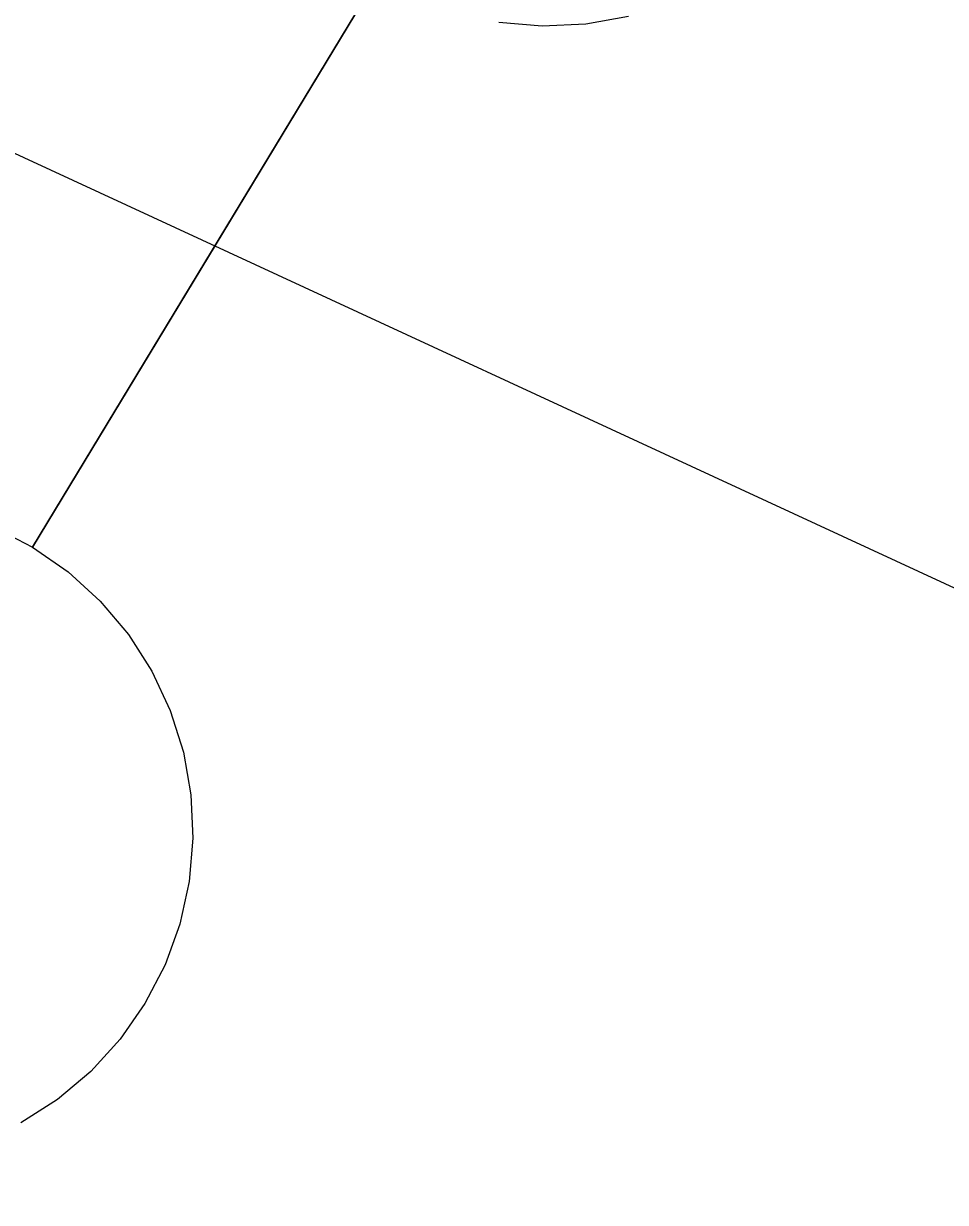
# Model space of a CAD drawing. Extents: x 6540402 to 6566579, y 5525343 to 5532423.
# Drawn here: x 6544594.592 to 6544595.285, y 5526283.074 to 5526283.96 of the extents above; entities that cross this region are included whole.
import ezdxf

# ---------------------------------------------------------------- set-up
doc = ezdxf.new("R2010")
doc.units = 0
doc.layers.add('IR_ps_geometria', color=7, linetype='Continuous')
doc.layers.add('TOR_PS_T-tory projektowane', color=7, linetype='Continuous')

msp = doc.modelspace()

# ---------------------------------------------------------------- linework, layer by layer
at = {"layer": 'IR_ps_geometria'}
for points in [[(6544594.56945, 5526283.58143), (6544594.59848, 5526283.56637), (6544594.72787, 5526283.78028), (6544594.85726, 5526283.99419)], [(6544594.56945, 5526283.58143), (6544594.59848, 5526283.56637), (6544594.72787, 5526283.78028), (6544594.85726, 5526283.99419)], [(6544594.56945, 5526283.58143), (6544594.59848, 5526283.56637), (6544594.72787, 5526283.78028), (6544594.85726, 5526283.99419)], [(6544594.56945, 5526283.58143), (6544594.59848, 5526283.56637), (6544594.72787, 5526283.78028), (6544594.85726, 5526283.99419)], [(6544594.56945, 5526283.58143), (6544594.59848, 5526283.56637), (6544594.72787, 5526283.78028), (6544594.85726, 5526283.99419)], [(6544594.56945, 5526283.58143), (6544594.59848, 5526283.56637), (6544594.72787, 5526283.78028), (6544594.85726, 5526283.99419)], [(6544594.56945, 5526283.58143), (6544594.59848, 5526283.56637), (6544594.72787, 5526283.78028), (6544594.85726, 5526283.99419)], [(6544594.56945, 5526283.58143), (6544594.59848, 5526283.56637), (6544594.72787, 5526283.78028), (6544594.85726, 5526283.99419)], [(6544594.56945, 5526283.58143), (6544594.59848, 5526283.56637), (6544594.72787, 5526283.78028), (6544594.85726, 5526283.99419)], [(6544594.56945, 5526283.58143), (6544594.59848, 5526283.56637), (6544594.72787, 5526283.78028), (6544594.85726, 5526283.99419)], [(6544594.56945, 5526283.58143), (6544594.59848, 5526283.56637), (6544594.72787, 5526283.78028), (6544594.85726, 5526283.99419)], [(6544594.56945, 5526283.58143), (6544594.59848, 5526283.56637), (6544594.72787, 5526283.78028), (6544594.85726, 5526283.99419)], [(6544594.56945, 5526283.58143), (6544594.59848, 5526283.56637), (6544594.72787, 5526283.78028), (6544594.85726, 5526283.99419)], [(6544594.56945, 5526283.58143), (6544594.59848, 5526283.56637), (6544594.72787, 5526283.78028), (6544594.85726, 5526283.99419)], [(6544594.56945, 5526283.58143), (6544594.59848, 5526283.56637), (6544594.72787, 5526283.78028), (6544594.85726, 5526283.99419)], [(6544594.56945, 5526283.58143), (6544594.59848, 5526283.56637), (6544594.72787, 5526283.78028), (6544594.85726, 5526283.99419)], [(6544594.56945, 5526283.58143), (6544594.59848, 5526283.56637), (6544594.72787, 5526283.78028), (6544594.85726, 5526283.99419)], [(6544594.56945, 5526283.58143), (6544594.59848, 5526283.56637), (6544594.72787, 5526283.78028), (6544594.85726, 5526283.99419)], [(6544594.56945, 5526283.58143), (6544594.59848, 5526283.56637), (6544594.72787, 5526283.78028), (6544594.85726, 5526283.99419)], [(6544594.56945, 5526283.58143), (6544594.59848, 5526283.56637), (6544594.72787, 5526283.78028), (6544594.85726, 5526283.99419)], [(6544594.56945, 5526283.58143), (6544594.59848, 5526283.56637), (6544594.72787, 5526283.78028), (6544594.85726, 5526283.99419)], [(6544594.56945, 5526283.58143), (6544594.59848, 5526283.56637), (6544594.72787, 5526283.78028), (6544594.85726, 5526283.99419)], [(6544594.56945, 5526283.58143), (6544594.59848, 5526283.56637), (6544594.72787, 5526283.78028), (6544594.85726, 5526283.99419)], [(6544594.56945, 5526283.58143), (6544594.59848, 5526283.56637), (6544594.72787, 5526283.78028), (6544594.85726, 5526283.99419)], [(6544594.56945, 5526283.58143), (6544594.59848, 5526283.56637), (6544594.72787, 5526283.78028), (6544594.85726, 5526283.99419)], [(6544594.56945, 5526283.58143), (6544594.59848, 5526283.56637), (6544594.72787, 5526283.78028), (6544594.85726, 5526283.99419)], [(6544594.56945, 5526283.58143), (6544594.59848, 5526283.56637), (6544594.72787, 5526283.78028), (6544594.85726, 5526283.99419)], [(6544594.85726, 5526283.99419), (6544594.59848, 5526283.56637), (6544594.62529, 5526283.54765), (6544594.64943, 5526283.52559), (6544594.67049, 5526283.50057), (6544594.6881, 5526283.47302), (6544594.70196, 5526283.4434), (6544594.71183, 5526283.41222), (6544594.71756, 5526283.38003), (6544594.71903, 5526283.34736), (6544594.71623, 5526283.31478), (6544594.70919, 5526283.28284), (6544594.69805, 5526283.2521), (6544594.68299, 5526283.22307), (6544594.66427, 5526283.19625), (6544594.64221, 5526283.17211), (6544594.61719, 5526283.15106), (6544594.58964, 5526283.13345)], [(6544594.85726, 5526283.99419), (6544594.59848, 5526283.56637), (6544594.62529, 5526283.54765), (6544594.64943, 5526283.52559), (6544594.67049, 5526283.50057), (6544594.6881, 5526283.47302), (6544594.70196, 5526283.4434), (6544594.71183, 5526283.41222), (6544594.71756, 5526283.38003), (6544594.71903, 5526283.34736), (6544594.71623, 5526283.31478), (6544594.70919, 5526283.28284), (6544594.69805, 5526283.2521), (6544594.68299, 5526283.22307), (6544594.66427, 5526283.19625), (6544594.64221, 5526283.17211), (6544594.61719, 5526283.15106), (6544594.58964, 5526283.13345)], [(6544594.85726, 5526283.99419), (6544594.59848, 5526283.56637), (6544594.62529, 5526283.54765), (6544594.64943, 5526283.52559), (6544594.67049, 5526283.50057), (6544594.6881, 5526283.47302), (6544594.70196, 5526283.4434), (6544594.71183, 5526283.41222), (6544594.71756, 5526283.38003), (6544594.71903, 5526283.34736), (6544594.71623, 5526283.31478), (6544594.70919, 5526283.28284), (6544594.69805, 5526283.2521), (6544594.68299, 5526283.22307), (6544594.66427, 5526283.19625), (6544594.64221, 5526283.17211), (6544594.61719, 5526283.15106), (6544594.58964, 5526283.13345)], [(6544594.85726, 5526283.99419), (6544594.59848, 5526283.56637), (6544594.62529, 5526283.54765), (6544594.64943, 5526283.52559), (6544594.67049, 5526283.50057), (6544594.6881, 5526283.47302), (6544594.70196, 5526283.4434), (6544594.71183, 5526283.41222), (6544594.71756, 5526283.38003), (6544594.71903, 5526283.34736), (6544594.71623, 5526283.31478), (6544594.70919, 5526283.28284), (6544594.69805, 5526283.2521), (6544594.68299, 5526283.22307), (6544594.66427, 5526283.19625), (6544594.64221, 5526283.17211), (6544594.61719, 5526283.15106), (6544594.58964, 5526283.13345)], [(6544594.85726, 5526283.99419), (6544594.59848, 5526283.56637), (6544594.62529, 5526283.54765), (6544594.64943, 5526283.52559), (6544594.67049, 5526283.50057), (6544594.6881, 5526283.47302), (6544594.70196, 5526283.4434), (6544594.71183, 5526283.41222), (6544594.71756, 5526283.38003), (6544594.71903, 5526283.34736), (6544594.71623, 5526283.31478), (6544594.70919, 5526283.28284), (6544594.69805, 5526283.2521), (6544594.68299, 5526283.22307), (6544594.66427, 5526283.19625), (6544594.64221, 5526283.17211), (6544594.61719, 5526283.15106), (6544594.58964, 5526283.13345)], [(6544594.85726, 5526283.99419), (6544594.59848, 5526283.56637), (6544594.62529, 5526283.54765), (6544594.64943, 5526283.52559), (6544594.67049, 5526283.50057), (6544594.6881, 5526283.47302), (6544594.70196, 5526283.4434), (6544594.71183, 5526283.41222), (6544594.71756, 5526283.38003), (6544594.71903, 5526283.34736), (6544594.71623, 5526283.31478), (6544594.70919, 5526283.28284), (6544594.69805, 5526283.2521), (6544594.68299, 5526283.22307), (6544594.66427, 5526283.19625), (6544594.64221, 5526283.17211), (6544594.61719, 5526283.15106), (6544594.58964, 5526283.13345)], [(6544594.85726, 5526283.99419), (6544594.59848, 5526283.56637), (6544594.62529, 5526283.54765), (6544594.64943, 5526283.52559), (6544594.67049, 5526283.50057), (6544594.6881, 5526283.47302), (6544594.70196, 5526283.4434), (6544594.71183, 5526283.41222), (6544594.71756, 5526283.38003), (6544594.71903, 5526283.34736), (6544594.71623, 5526283.31478), (6544594.70919, 5526283.28284), (6544594.69805, 5526283.2521), (6544594.68299, 5526283.22307), (6544594.66427, 5526283.19625), (6544594.64221, 5526283.17211), (6544594.61719, 5526283.15106), (6544594.58964, 5526283.13345)], [(6544594.85726, 5526283.99419), (6544594.59848, 5526283.56637), (6544594.62529, 5526283.54765), (6544594.64943, 5526283.52559), (6544594.67049, 5526283.50057), (6544594.6881, 5526283.47302), (6544594.70196, 5526283.4434), (6544594.71183, 5526283.41222), (6544594.71756, 5526283.38003), (6544594.71903, 5526283.34736), (6544594.71623, 5526283.31478), (6544594.70919, 5526283.28284), (6544594.69805, 5526283.2521), (6544594.68299, 5526283.22307), (6544594.66427, 5526283.19625), (6544594.64221, 5526283.17211), (6544594.61719, 5526283.15106), (6544594.58964, 5526283.13345)], [(6544594.85726, 5526283.99419), (6544594.59848, 5526283.56637), (6544594.62529, 5526283.54765), (6544594.64943, 5526283.52559), (6544594.67049, 5526283.50057), (6544594.6881, 5526283.47302), (6544594.70196, 5526283.4434), (6544594.71183, 5526283.41222), (6544594.71756, 5526283.38003), (6544594.71903, 5526283.34736), (6544594.71623, 5526283.31478), (6544594.70919, 5526283.28284), (6544594.69805, 5526283.2521), (6544594.68299, 5526283.22307), (6544594.66427, 5526283.19625), (6544594.64221, 5526283.17211), (6544594.61719, 5526283.15106), (6544594.58964, 5526283.13345)], [(6544594.85726, 5526283.99419), (6544594.59848, 5526283.56637), (6544594.62529, 5526283.54765), (6544594.64943, 5526283.52559), (6544594.67049, 5526283.50057), (6544594.6881, 5526283.47302), (6544594.70196, 5526283.4434), (6544594.71183, 5526283.41222), (6544594.71756, 5526283.38003), (6544594.71903, 5526283.34736), (6544594.71623, 5526283.31478), (6544594.70919, 5526283.28284), (6544594.69805, 5526283.2521), (6544594.68299, 5526283.22307), (6544594.66427, 5526283.19625), (6544594.64221, 5526283.17211), (6544594.61719, 5526283.15106), (6544594.58964, 5526283.13345)], [(6544594.85726, 5526283.99419), (6544594.59848, 5526283.56637), (6544594.62529, 5526283.54765), (6544594.64943, 5526283.52559), (6544594.67049, 5526283.50057), (6544594.6881, 5526283.47302), (6544594.70196, 5526283.4434), (6544594.71183, 5526283.41222), (6544594.71756, 5526283.38003), (6544594.71903, 5526283.34736), (6544594.71623, 5526283.31478), (6544594.70919, 5526283.28284), (6544594.69805, 5526283.2521), (6544594.68299, 5526283.22307), (6544594.66427, 5526283.19625), (6544594.64221, 5526283.17211), (6544594.61719, 5526283.15106), (6544594.58964, 5526283.13345)], [(6544594.85726, 5526283.99419), (6544594.59848, 5526283.56637), (6544594.62529, 5526283.54765), (6544594.64943, 5526283.52559), (6544594.67049, 5526283.50057), (6544594.6881, 5526283.47302), (6544594.70196, 5526283.4434), (6544594.71183, 5526283.41222), (6544594.71756, 5526283.38003), (6544594.71903, 5526283.34736), (6544594.71623, 5526283.31478), (6544594.70919, 5526283.28284), (6544594.69805, 5526283.2521), (6544594.68299, 5526283.22307), (6544594.66427, 5526283.19625), (6544594.64221, 5526283.17211), (6544594.61719, 5526283.15106), (6544594.58964, 5526283.13345)], [(6544594.85726, 5526283.99419), (6544594.59848, 5526283.56637), (6544594.62529, 5526283.54765), (6544594.64943, 5526283.52559), (6544594.67049, 5526283.50057), (6544594.6881, 5526283.47302), (6544594.70196, 5526283.4434), (6544594.71183, 5526283.41222), (6544594.71756, 5526283.38003), (6544594.71903, 5526283.34736), (6544594.71623, 5526283.31478), (6544594.70919, 5526283.28284), (6544594.69805, 5526283.2521), (6544594.68299, 5526283.22307), (6544594.66427, 5526283.19625), (6544594.64221, 5526283.17211), (6544594.61719, 5526283.15106), (6544594.58964, 5526283.13345)], [(6544594.85726, 5526283.99419), (6544594.59848, 5526283.56637), (6544594.62529, 5526283.54765), (6544594.64943, 5526283.52559), (6544594.67049, 5526283.50057), (6544594.6881, 5526283.47302), (6544594.70196, 5526283.4434), (6544594.71183, 5526283.41222), (6544594.71756, 5526283.38003), (6544594.71903, 5526283.34736), (6544594.71623, 5526283.31478), (6544594.70919, 5526283.28284), (6544594.69805, 5526283.2521), (6544594.68299, 5526283.22307), (6544594.66427, 5526283.19625), (6544594.64221, 5526283.17211), (6544594.61719, 5526283.15106), (6544594.58964, 5526283.13345)], [(6544594.85726, 5526283.99419), (6544594.59848, 5526283.56637), (6544594.62529, 5526283.54765), (6544594.64943, 5526283.52559), (6544594.67049, 5526283.50057), (6544594.6881, 5526283.47302), (6544594.70196, 5526283.4434), (6544594.71183, 5526283.41222), (6544594.71756, 5526283.38003), (6544594.71903, 5526283.34736), (6544594.71623, 5526283.31478), (6544594.70919, 5526283.28284), (6544594.69805, 5526283.2521), (6544594.68299, 5526283.22307), (6544594.66427, 5526283.19625), (6544594.64221, 5526283.17211), (6544594.61719, 5526283.15106), (6544594.58964, 5526283.13345)], [(6544594.85726, 5526283.99419), (6544594.59848, 5526283.56637), (6544594.62529, 5526283.54765), (6544594.64943, 5526283.52559), (6544594.67049, 5526283.50057), (6544594.6881, 5526283.47302), (6544594.70196, 5526283.4434), (6544594.71183, 5526283.41222), (6544594.71756, 5526283.38003), (6544594.71903, 5526283.34736), (6544594.71623, 5526283.31478), (6544594.70919, 5526283.28284), (6544594.69805, 5526283.2521), (6544594.68299, 5526283.22307), (6544594.66427, 5526283.19625), (6544594.64221, 5526283.17211), (6544594.61719, 5526283.15106), (6544594.58964, 5526283.13345)], [(6544594.85726, 5526283.99419), (6544594.59848, 5526283.56637), (6544594.62529, 5526283.54765), (6544594.64943, 5526283.52559), (6544594.67049, 5526283.50057), (6544594.6881, 5526283.47302), (6544594.70196, 5526283.4434), (6544594.71183, 5526283.41222), (6544594.71756, 5526283.38003), (6544594.71903, 5526283.34736), (6544594.71623, 5526283.31478), (6544594.70919, 5526283.28284), (6544594.69805, 5526283.2521), (6544594.68299, 5526283.22307), (6544594.66427, 5526283.19625), (6544594.64221, 5526283.17211), (6544594.61719, 5526283.15106), (6544594.58964, 5526283.13345)], [(6544594.85726, 5526283.99419), (6544594.59848, 5526283.56637), (6544594.62529, 5526283.54765), (6544594.64943, 5526283.52559), (6544594.67049, 5526283.50057), (6544594.6881, 5526283.47302), (6544594.70196, 5526283.4434), (6544594.71183, 5526283.41222), (6544594.71756, 5526283.38003), (6544594.71903, 5526283.34736), (6544594.71623, 5526283.31478), (6544594.70919, 5526283.28284), (6544594.69805, 5526283.2521), (6544594.68299, 5526283.22307), (6544594.66427, 5526283.19625), (6544594.64221, 5526283.17211), (6544594.61719, 5526283.15106), (6544594.58964, 5526283.13345)], [(6544594.85726, 5526283.99419), (6544594.59848, 5526283.56637), (6544594.62529, 5526283.54765), (6544594.64943, 5526283.52559), (6544594.67049, 5526283.50057), (6544594.6881, 5526283.47302), (6544594.70196, 5526283.4434), (6544594.71183, 5526283.41222), (6544594.71756, 5526283.38003), (6544594.71903, 5526283.34736), (6544594.71623, 5526283.31478), (6544594.70919, 5526283.28284), (6544594.69805, 5526283.2521), (6544594.68299, 5526283.22307), (6544594.66427, 5526283.19625), (6544594.64221, 5526283.17211), (6544594.61719, 5526283.15106), (6544594.58964, 5526283.13345)], [(6544594.85726, 5526283.99419), (6544594.59848, 5526283.56637), (6544594.62529, 5526283.54765), (6544594.64943, 5526283.52559), (6544594.67049, 5526283.50057), (6544594.6881, 5526283.47302), (6544594.70196, 5526283.4434), (6544594.71183, 5526283.41222), (6544594.71756, 5526283.38003), (6544594.71903, 5526283.34736), (6544594.71623, 5526283.31478), (6544594.70919, 5526283.28284), (6544594.69805, 5526283.2521), (6544594.68299, 5526283.22307), (6544594.66427, 5526283.19625), (6544594.64221, 5526283.17211), (6544594.61719, 5526283.15106), (6544594.58964, 5526283.13345)], [(6544594.85726, 5526283.99419), (6544594.59848, 5526283.56637), (6544594.62529, 5526283.54765), (6544594.64943, 5526283.52559), (6544594.67049, 5526283.50057), (6544594.6881, 5526283.47302), (6544594.70196, 5526283.4434), (6544594.71183, 5526283.41222), (6544594.71756, 5526283.38003), (6544594.71903, 5526283.34736), (6544594.71623, 5526283.31478), (6544594.70919, 5526283.28284), (6544594.69805, 5526283.2521), (6544594.68299, 5526283.22307), (6544594.66427, 5526283.19625), (6544594.64221, 5526283.17211), (6544594.61719, 5526283.15106), (6544594.58964, 5526283.13345)], [(6544594.85726, 5526283.99419), (6544594.59848, 5526283.56637), (6544594.62529, 5526283.54765), (6544594.64943, 5526283.52559), (6544594.67049, 5526283.50057), (6544594.6881, 5526283.47302), (6544594.70196, 5526283.4434), (6544594.71183, 5526283.41222), (6544594.71756, 5526283.38003), (6544594.71903, 5526283.34736), (6544594.71623, 5526283.31478), (6544594.70919, 5526283.28284), (6544594.69805, 5526283.2521), (6544594.68299, 5526283.22307), (6544594.66427, 5526283.19625), (6544594.64221, 5526283.17211), (6544594.61719, 5526283.15106), (6544594.58964, 5526283.13345)], [(6544594.85726, 5526283.99419), (6544594.59848, 5526283.56637), (6544594.62529, 5526283.54765), (6544594.64943, 5526283.52559), (6544594.67049, 5526283.50057), (6544594.6881, 5526283.47302), (6544594.70196, 5526283.4434), (6544594.71183, 5526283.41222), (6544594.71756, 5526283.38003), (6544594.71903, 5526283.34736), (6544594.71623, 5526283.31478), (6544594.70919, 5526283.28284), (6544594.69805, 5526283.2521), (6544594.68299, 5526283.22307), (6544594.66427, 5526283.19625), (6544594.64221, 5526283.17211), (6544594.61719, 5526283.15106), (6544594.58964, 5526283.13345)], [(6544594.85726, 5526283.99419), (6544594.59848, 5526283.56637), (6544594.62529, 5526283.54765), (6544594.64943, 5526283.52559), (6544594.67049, 5526283.50057), (6544594.6881, 5526283.47302), (6544594.70196, 5526283.4434), (6544594.71183, 5526283.41222), (6544594.71756, 5526283.38003), (6544594.71903, 5526283.34736), (6544594.71623, 5526283.31478), (6544594.70919, 5526283.28284), (6544594.69805, 5526283.2521), (6544594.68299, 5526283.22307), (6544594.66427, 5526283.19625), (6544594.64221, 5526283.17211), (6544594.61719, 5526283.15106), (6544594.58964, 5526283.13345)], [(6544594.85726, 5526283.99419), (6544594.59848, 5526283.56637), (6544594.62529, 5526283.54765), (6544594.64943, 5526283.52559), (6544594.67049, 5526283.50057), (6544594.6881, 5526283.47302), (6544594.70196, 5526283.4434), (6544594.71183, 5526283.41222), (6544594.71756, 5526283.38003), (6544594.71903, 5526283.34736), (6544594.71623, 5526283.31478), (6544594.70919, 5526283.28284), (6544594.69805, 5526283.2521), (6544594.68299, 5526283.22307), (6544594.66427, 5526283.19625), (6544594.64221, 5526283.17211), (6544594.61719, 5526283.15106), (6544594.58964, 5526283.13345)], [(6544594.85726, 5526283.99419), (6544594.59848, 5526283.56637), (6544594.62529, 5526283.54765), (6544594.64943, 5526283.52559), (6544594.67049, 5526283.50057), (6544594.6881, 5526283.47302), (6544594.70196, 5526283.4434), (6544594.71183, 5526283.41222), (6544594.71756, 5526283.38003), (6544594.71903, 5526283.34736), (6544594.71623, 5526283.31478), (6544594.70919, 5526283.28284), (6544594.69805, 5526283.2521), (6544594.68299, 5526283.22307), (6544594.66427, 5526283.19625), (6544594.64221, 5526283.17211), (6544594.61719, 5526283.15106), (6544594.58964, 5526283.13345)], [(6544594.85726, 5526283.99419), (6544594.59848, 5526283.56637), (6544594.62529, 5526283.54765), (6544594.64943, 5526283.52559), (6544594.67049, 5526283.50057), (6544594.6881, 5526283.47302), (6544594.70196, 5526283.4434), (6544594.71183, 5526283.41222), (6544594.71756, 5526283.38003), (6544594.71903, 5526283.34736), (6544594.71623, 5526283.31478), (6544594.70919, 5526283.28284), (6544594.69805, 5526283.2521), (6544594.68299, 5526283.22307), (6544594.66427, 5526283.19625), (6544594.64221, 5526283.17211), (6544594.61719, 5526283.15106), (6544594.58964, 5526283.13345)], [(6544595.04642, 5526283.96535), (6544595.01422, 5526283.95962), (6544594.98155, 5526283.95815), (6544594.94897, 5526283.96096)], [(6544595.04642, 5526283.96535), (6544595.01422, 5526283.95962), (6544594.98155, 5526283.95815), (6544594.94897, 5526283.96096)], [(6544595.04642, 5526283.96535), (6544595.01422, 5526283.95962), (6544594.98155, 5526283.95815), (6544594.94897, 5526283.96096)], [(6544595.04642, 5526283.96535), (6544595.01422, 5526283.95962), (6544594.98155, 5526283.95815), (6544594.94897, 5526283.96096)], [(6544595.04642, 5526283.96535), (6544595.01422, 5526283.95962), (6544594.98155, 5526283.95815), (6544594.94897, 5526283.96096)], [(6544595.04642, 5526283.96535), (6544595.01422, 5526283.95962), (6544594.98155, 5526283.95815), (6544594.94897, 5526283.96096)], [(6544595.04642, 5526283.96535), (6544595.01422, 5526283.95962), (6544594.98155, 5526283.95815), (6544594.94897, 5526283.96096)], [(6544595.04642, 5526283.96535), (6544595.01422, 5526283.95962), (6544594.98155, 5526283.95815), (6544594.94897, 5526283.96096)], [(6544595.04642, 5526283.96535), (6544595.01422, 5526283.95962), (6544594.98155, 5526283.95815), (6544594.94897, 5526283.96096)], [(6544595.04642, 5526283.96535), (6544595.01422, 5526283.95962), (6544594.98155, 5526283.95815), (6544594.94897, 5526283.96096)], [(6544595.04642, 5526283.96535), (6544595.01422, 5526283.95962), (6544594.98155, 5526283.95815), (6544594.94897, 5526283.96096)], [(6544595.04642, 5526283.96535), (6544595.01422, 5526283.95962), (6544594.98155, 5526283.95815), (6544594.94897, 5526283.96096)], [(6544595.04642, 5526283.96535), (6544595.01422, 5526283.95962), (6544594.98155, 5526283.95815), (6544594.94897, 5526283.96096)], [(6544595.04642, 5526283.96535), (6544595.01422, 5526283.95962), (6544594.98155, 5526283.95815), (6544594.94897, 5526283.96096)], [(6544595.04642, 5526283.96535), (6544595.01422, 5526283.95962), (6544594.98155, 5526283.95815), (6544594.94897, 5526283.96096)], [(6544595.04642, 5526283.96535), (6544595.01422, 5526283.95962), (6544594.98155, 5526283.95815), (6544594.94897, 5526283.96096)], [(6544595.04642, 5526283.96535), (6544595.01422, 5526283.95962), (6544594.98155, 5526283.95815), (6544594.94897, 5526283.96096)], [(6544595.04642, 5526283.96535), (6544595.01422, 5526283.95962), (6544594.98155, 5526283.95815), (6544594.94897, 5526283.96096)], [(6544595.04642, 5526283.96535), (6544595.01422, 5526283.95962), (6544594.98155, 5526283.95815), (6544594.94897, 5526283.96096)], [(6544595.04642, 5526283.96535), (6544595.01422, 5526283.95962), (6544594.98155, 5526283.95815), (6544594.94897, 5526283.96096)], [(6544595.04642, 5526283.96535), (6544595.01422, 5526283.95962), (6544594.98155, 5526283.95815), (6544594.94897, 5526283.96096)], [(6544595.04642, 5526283.96535), (6544595.01422, 5526283.95962), (6544594.98155, 5526283.95815), (6544594.94897, 5526283.96096)], [(6544595.04642, 5526283.96535), (6544595.01422, 5526283.95962), (6544594.98155, 5526283.95815), (6544594.94897, 5526283.96096)], [(6544595.04642, 5526283.96535), (6544595.01422, 5526283.95962), (6544594.98155, 5526283.95815), (6544594.94897, 5526283.96096)], [(6544595.04642, 5526283.96535), (6544595.01422, 5526283.95962), (6544594.98155, 5526283.95815), (6544594.94897, 5526283.96096)], [(6544595.04642, 5526283.96535), (6544595.01422, 5526283.95962), (6544594.98155, 5526283.95815), (6544594.94897, 5526283.96096)], [(6544595.04642, 5526283.96535), (6544595.01422, 5526283.95962), (6544594.98155, 5526283.95815), (6544594.94897, 5526283.96096)]]:
    msp.add_lwpolyline(points, dxfattribs=at)
at = {"layer": 'TOR_PS_T-tory projektowane'}
msp.add_line((6544604.98297, 5526279.05126), (6544580.35314, 5526290.4473), dxfattribs=at)

doc.saveas('drawing.dxf')
